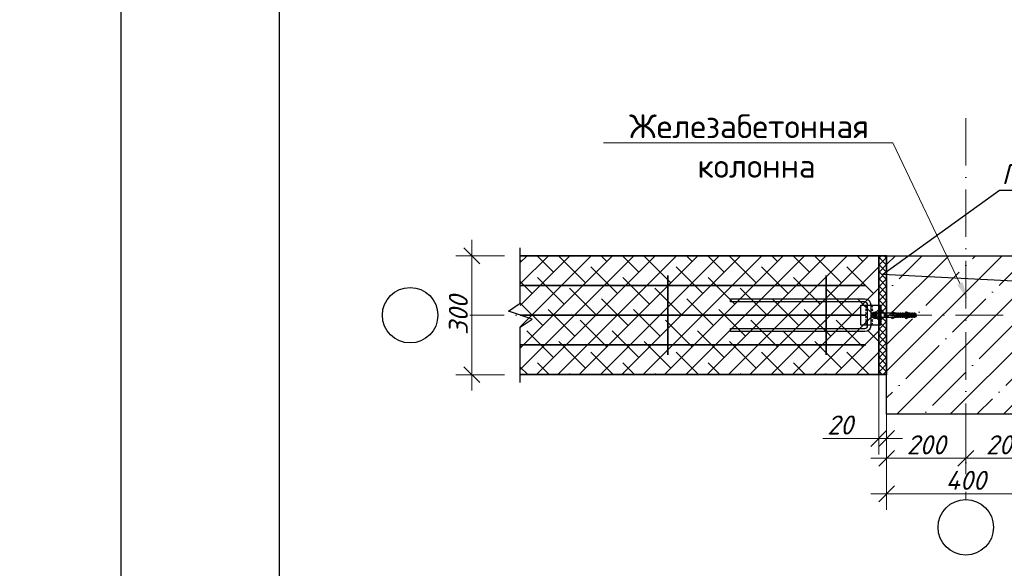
# Model space of a CAD drawing. Header units: millimetres. Extents: x 363306 to 7757304, y 1022887 to 1207196.
# Tile 282 of 656: x 1279425 to 1291858, y 1065840 to 1072760. Entities that reach past the tile are written whole.
import ezdxf
from ezdxf import colors
from ezdxf.entities.mleader import LeaderData, LeaderLine
from ezdxf.math import Vec2, Vec3

# ---------------------------------------------------------------- set-up
doc = ezdxf.new("R2010")
doc.units = ezdxf.units.MM
doc.linetypes.add('ACAD_ISO10W100', pattern=[18, 12, -3, 0, -3])
for name, color, linetype, lineweight in [('.', 7, 'Continuous', 15), ('gazabulok 300', 32, 'Continuous', 30), ('Линия ОС', 22, 'ACAD_ISO10W100', 9)]:
    doc.layers.add(name, color=color, linetype=linetype, lineweight=lineweight)
for name, color, linetype in [('0 @ 100', 7, 'Continuous'), ('kcd_tx', 7, 'Continuous'), ('O3SAD', 1, 'Continuous'), ('shtrixovka', 7, 'Continuous'), ('Штрих', 7, 'Continuous')]:
    doc.layers.add(name, color=color, linetype=linetype)
doc.styles.add('iso', font='isocpeur.TTF')
doc.styles.add('ISOCPEUR', font='isocpeur.TTF')
doc.styles.get("Standard").update_dxf_attribs({"font": 'isocpeui.ttf'})
doc.styles.add('ГОСТ 2.304', font='isocpeui.ttf')
doc.dimstyles.new('Санжар', dxfattribs={"dimtxt": 240, "dimasz": 200, "dimexe": 200, "dimexo": 200, "dimgap": 50, "dimtad": 1, "dimdec": 0, "dimtxsty": 'Standard', "dimblk": 'OBLIQUE', "dimcen": 2.5, "dimdle": 200, "dimclrd": 152, "dimclre": 152, "dimclrt": 152, "dimadec": 0, "dimazin": 0, "dimtfac": 1, "dimtdec": 0, "dimtmove": 0, "dimatfit": 3, "dimldrblk": 'OBLIQUE', "dimfxl": 0, "dimlwd": 0, "dimlwe": 0, "dimarcsym": 0})
pattern_1 = [(45, (247984.45, -764235.88), (-44.9012806, 44.9012806), []), (135, (247984.45, -764235.88), (-44.9012806, -44.9012806), [])]

# ---------------------------------------------------------------- blocks, each defined once
blk = doc.blocks.new('_Oblique')
at = {"color": 0, "linetype": 'ByBlock', "lineweight": -2}
blk.add_line((-0.5, -0.5), (0.5, 0.5), dxfattribs=at)
blk = doc.blocks.new('*D1070')
at = {"layer": 'Defpoints', "color": 0, "lineweight": 25, "transparency": 16777216}
for p in [(1290372, 1068032), (1292372, 1068032), (1292372, 1066779)]:
    blk.add_point(p, dxfattribs=at)
at = {"layer": 'kcd_tx', "lineweight": 0, "transparency": 16777216}
for p, q in [((1290372, 1067832), (1290372, 1066579)), ((1292372, 1067832), (1292372, 1066579)), ((1290172, 1066779), (1292572, 1066779))]:
    blk.add_line(p, q, dxfattribs=at)
at = {"layer": 'kcd_tx', "lineweight": 0, "transparency": 16777216, "xscale": 200, "yscale": 200, "zscale": 200, "rotation": 180}
blk.add_blockref('_Oblique', (1290372, 1066779), dxfattribs=at)
at = {"layer": 'kcd_tx', "lineweight": 0, "transparency": 16777216, "xscale": 200, "yscale": 200, "zscale": 200}
blk.add_blockref('_Oblique', (1292372, 1066779), dxfattribs=at)
at = {"layer": 'kcd_tx', "lineweight": 30, "transparency": 16777216, "insert": (1291372, 1066949), "char_height": 240, "attachment_point": 5, "bg_fill": 3, "box_fill_scale": 1.1, "bg_fill_color": 256, "bg_fill_true_color": 13158600, "bg_fill_transparency": 0}
blk.add_mtext('400', dxfattribs=at)
blk = doc.blocks.new('5454')
at = {"color": 1, "linetype": 'Continuous'}
for p, q in [((49287.1, 10306.1), (49294.3, 10306.1)), ((49287.1, 10305), (49287.1, 10306.1)), ((49287.1, 10305), (49295.4, 10305)), ((49287.6, 10309.1), (49291.6, 10310.6)), ((49287.6, 10306.1), (49287.6, 10309.1)), ((49287.6, 10305), (49287.6, 10302.1)), ((49291.6, 10300.6), (49287.6, 10302.1)), ((49291.6, 10306.1), (49291.6, 10310.6)), ((49291.6, 10310.6), (49294.2, 10310.6)), ((49291.6, 10305), (49291.6, 10300.6)), ((49294.2, 10300.6), (49291.6, 10300.6)), ((49294.2, 10310.6), (49294.2, 10306.1)), ((49294.2, 10310.6), (49294.3, 10310)), ((49294.2, 10300.6), (49294.2, 10305)), ((49294.3, 10301.2), (49294.2, 10300.6)), ((49296.3, 10310), (49294.3, 10310)), ((49294.3, 10306.1), (49294.3, 10309.2)), ((49294.3, 10307.2), (49301.2, 10307.2)), ((49294.3, 10302), (49294.3, 10305)), ((49294.3, 10302), (49294.3, 10301.2)), ((49296.3, 10301.2), (49294.3, 10301.2)), ((49295.4, 10306.1), (49300.1, 10306.1)), ((49295.4, 10305), (49295.4, 10306.1)), ((49295.9, 10310), (49297.4, 10310.6)), ((49297.4, 10300.6), (49295.9, 10301.2)), ((49297.4, 10310.6), (49297.4, 10307.2)), ((49297.4, 10310.6), (49300, 10310.6)), ((49297.4, 10300.6), (49297.4, 10306.1)), ((49300, 10300.6), (49297.4, 10300.6)), ((49300, 10307.2), (49300, 10310.6)), ((49300, 10310.6), (49300.1, 10310)), ((49300, 10306.1), (49300, 10300.6)), ((49300.1, 10301.2), (49300, 10300.6)), ((49302.1, 10310), (49300.1, 10310)), ((49300.1, 10307.2), (49300.1, 10309.2)), ((49300.1, 10302), (49300.1, 10306.1)), ((49300.1, 10303.9), (49307, 10303.9)), ((49300.1, 10302), (49300.1, 10301.2)), ((49302.1, 10301.2), (49300.1, 10301.2)), ((49301.2, 10305), (49301.2, 10307.2)), ((49301.2, 10305), (49305.9, 10305)), ((49301.7, 10310), (49303.2, 10310.6)), ((49303.2, 10300.6), (49301.7, 10301.2)), ((49303.2, 10305), (49303.2, 10310.6)), ((49303.2, 10310.6), (49305.8, 10310.6)), ((49303.2, 10303.9), (49303.2, 10300.6)), ((49305.8, 10300.6), (49303.2, 10300.6)), ((49304.4, 10309.9), (49314, 10314.4)), ((49304.4, 10309.9), (49305.8, 10309.9)), ((49314.5, 10313.2), (49305.8, 10309.2)), ((49305.8, 10308.8), (49305.8, 10309.9)), ((49305.8, 10305), (49305.8, 10308.8)), ((49305.8, 10308.8), (49305.9, 10308.8)), ((49305.8, 10302.4), (49305.8, 10303.9)), ((49305.9, 10302.4), (49305.8, 10302.4)), ((49305.8, 10300.6), (49305.8, 10302.4)), ((49314.5, 10298), (49305.8, 10302)), ((49305.8, 10300.6), (49314, 10296.8)), ((49305.9, 10308.8), (49308.4, 10308.8)), ((49305.9, 10305), (49305.9, 10308.8)), ((49305.9, 10307.2), (49312.8, 10307.2)), ((49305.9, 10302.4), (49305.9, 10303.9)), ((49308.4, 10302.4), (49305.9, 10302.4)), ((49307, 10306.1), (49311.7, 10306.1)), ((49307, 10303.9), (49307, 10306.1)), ((49308.4, 10308.8), (49308.7, 10309.2)), ((49309, 10301.4), (49308.4, 10302.4)), ((49308.7, 10309.2), (49309.5, 10310.6)), ((49309, 10309.2), (49308.7, 10309.2)), ((49309, 10307.2), (49309, 10309.2)), ((49311.6, 10309.2), (49309, 10309.2)), ((49309, 10301.4), (49309, 10306.1)), ((49309.5, 10300.6), (49309, 10301.4)), ((49309.5, 10310.6), (49311.6, 10310.6)), ((49309.5, 10300.6), (49311.6, 10300.6)), ((49311.6, 10310.6), (49311.7, 10309.4)), ((49311.7, 10309.2), (49311.6, 10309.2)), ((49311.6, 10307.2), (49311.6, 10309.2)), ((49311.6, 10300.6), (49311.6, 10306.1)), ((49311.6, 10300.6), (49311.7, 10301.8)), ((49311.7, 10309.4), (49314.8, 10310.6)), ((49311.7, 10307.2), (49311.7, 10309.2)), ((49314.8, 10309.2), (49311.7, 10309.2)), ((49311.7, 10301.8), (49311.7, 10306.1)), ((49311.7, 10303.9), (49318.6, 10303.9)), ((49311.7, 10301.8), (49314.8, 10300.6)), ((49312.8, 10305), (49312.8, 10307.2)), ((49312.8, 10305), (49317.5, 10305)), ((49314, 10314.4), (49314.5, 10313.2)), ((49314, 10296.8), (49314.5, 10298)), ((49314.8, 10310.6), (49315.3, 10310.6)), ((49314.8, 10305), (49314.8, 10309.2)), ((49315.3, 10309.2), (49314.8, 10309.2)), ((49314.8, 10300.6), (49314.8, 10303.9)), ((49314.8, 10300.6), (49315.3, 10300.6)), ((49315.3, 10310.6), (49315.3, 10309.2)), ((49315.3, 10310.6), (49317.4, 10310.6)), ((49317.4, 10300.6), (49315.3, 10300.6)), ((49317.4, 10305), (49317.4, 10310.6)), ((49317.4, 10310.6), (49317.5, 10310)), ((49317.4, 10303.9), (49317.4, 10300.6)), ((49317.5, 10301.2), (49317.4, 10300.6)), ((49319.5, 10310), (49317.5, 10310)), ((49317.5, 10305), (49317.5, 10309.2)), ((49317.5, 10307.2), (49324.4, 10307.2)), ((49317.5, 10302), (49317.5, 10303.9)), ((49317.5, 10301.2), (49317.5, 10302)), ((49319.5, 10301.2), (49317.5, 10301.2)), ((49318.6, 10306.1), (49323.3, 10306.1)), ((49318.6, 10303.9), (49318.6, 10306.1)), ((49319.1, 10310), (49320.6, 10310.6)), ((49320.6, 10300.6), (49319.1, 10301.2)), ((49320.6, 10310.6), (49320.6, 10307.2)), ((49320.6, 10310.6), (49323.2, 10310.6)), ((49320.6, 10300.6), (49320.6, 10306.1)), ((49323.2, 10300.6), (49320.6, 10300.6)), ((49323.2, 10307.2), (49323.2, 10310.6)), ((49323.2, 10310.6), (49323.3, 10310)), ((49323.2, 10306.1), (49323.2, 10300.6)), ((49323.3, 10301.2), (49323.2, 10300.6)), ((49325.3, 10310), (49323.3, 10310)), ((49323.3, 10307.2), (49323.3, 10309.2)), ((49323.3, 10302), (49323.3, 10306.1)), ((49323.3, 10303.9), (49330.2, 10303.9)), ((49323.3, 10303.9), (49330.2, 10303.9)), ((49323.3, 10301.2), (49323.3, 10302)), ((49325.3, 10301.2), (49323.3, 10301.2)), ((49324.4, 10305), (49324.4, 10307.2)), ((49324.4, 10305), (49329.1, 10305)), ((49324.9, 10310), (49326.4, 10310.6)), ((49326.4, 10300.6), (49324.9, 10301.2)), ((49326.4, 10305), (49326.4, 10310.6)), ((49326.4, 10310.6), (49329, 10310.6)), ((49326.4, 10303.9), (49326.4, 10300.6)), ((49329, 10300.6), (49326.4, 10300.6)), ((49329, 10307.6), (49329, 10310.6)), ((49329, 10310.6), (49329.1, 10310)), ((49329, 10307.6), (49329, 10305)), ((49329, 10303.9), (49329, 10300.6)), ((49329.1, 10301.2), (49329, 10300.6)), ((49331.1, 10310), (49329.1, 10310)), ((49329.1, 10305), (49329.1, 10309.2)), ((49336, 10307.2), (49329.1, 10307.2)), ((49329.1, 10302), (49329.1, 10303.9)), ((49329.1, 10301.2), (49329.1, 10302)), ((49331.1, 10301.2), (49329.1, 10301.2)), ((49334.9, 10306.1), (49330.2, 10306.1)), ((49330.2, 10303.9), (49330.2, 10306.1)), ((49330.7, 10310), (49332.2, 10310.6)), ((49332.2, 10300.6), (49330.7, 10301.2)), ((49332.2, 10310.6), (49332.2, 10307.2)), ((49332.2, 10310.6), (49334.8, 10310.6)), ((49332.2, 10300.6), (49332.2, 10306.1)), ((49334.8, 10300.6), (49332.2, 10300.6)), ((49334.8, 10310.6), (49334.8, 10307.6)), ((49334.8, 10310.6), (49334.9, 10310)), ((49334.9, 10307.6), (49334.8, 10307.6)), ((49334.8, 10306.1), (49334.8, 10305)), ((49334.8, 10300.6), (49334.8, 10305)), ((49334.9, 10301.2), (49334.8, 10300.6)), ((49336.9, 10310), (49334.9, 10310)), ((49334.9, 10307.6), (49334.9, 10309.2)), ((49334.9, 10302), (49334.9, 10306.1)), ((49334.9, 10305), (49352.6, 10305)), ((49334.9, 10301.2), (49334.9, 10302)), ((49336.9, 10301.2), (49334.9, 10301.2)), ((49336, 10306.1), (49336, 10307.2)), ((49352.6, 10306.1), (49336, 10306.1)), ((49336.5, 10310), (49338, 10310.6)), ((49338, 10300.6), (49336.5, 10301.2)), ((49338, 10306.2), (49338, 10310.6)), ((49338, 10310.6), (49340.6, 10310.6)), ((49338, 10305), (49338, 10300.6)), ((49340.6, 10300.6), (49338, 10300.6)), ((49339.2, 10309.9), (49348.8, 10314.4)), ((49339.2, 10309.9), (49340.6, 10309.9)), ((49349.3, 10313.2), (49340.6, 10309.2)), ((49340.6, 10309.9), (49340.6, 10308.8)), ((49340.6, 10308.8), (49343.2, 10308.8)), ((49343.2, 10302.4), (49340.6, 10302.4)), ((49340.6, 10302.4), (49340.6, 10300.6)), ((49349.3, 10298), (49340.6, 10302)), ((49340.6, 10300.6), (49348.8, 10296.8)), ((49343.2, 10308.8), (49343.5, 10309.2)), ((49344.3, 10300.6), (49343.2, 10302.4)), ((49343.5, 10309.2), (49344.3, 10310.6)), ((49350.1, 10309.2), (49343.5, 10309.2)), ((49344.3, 10310.6), (49350.1, 10310.6)), ((49344.3, 10300.6), (49350.1, 10300.6)), ((49348.8, 10314.4), (49349.3, 10313.2)), ((49348.8, 10296.8), (49349.3, 10298)), ((49350.1, 10310.6), (49386.9, 10310.6)), ((49350.1, 10310.6), (49350.1, 10309.2)), ((49386.9, 10300.6), (49350.1, 10300.6)), ((49352.6, 10305), (49352.6, 10306.1)), ((49367.6, 10300.6), (49367.6, 10310.6)), ((49387.8, 10313.4), (49387.6, 10311.5)), ((49387.6, 10311.5), (49387.6, 10299.7)), ((49387.8, 10297.8), (49387.6, 10299.7)), ((49388, 10313.6), (49389.8, 10313.6)), ((49388, 10297.6), (49389.8, 10297.6)), ((49389.8, 10310.6), (49389.8, 10313.9)), ((49389.8, 10297.6), (49389.8, 10313.6)), ((49389.8, 10310.6), (49389.8, 10300.6)), ((49389.8, 10300.6), (49389.8, 10297.3)), ((49390.3, 10314.4), (49390.7, 10314.4)), ((49390.7, 10314.4), (49390.3, 10314.4)), ((49390.7, 10296.8), (49390.3, 10296.8)), ((49391.2, 10309.1), (49391.2, 10313.9)), ((49391.2, 10313.6), (49391.2, 10313.9)), ((49391.2, 10313.1), (49391.2, 10310.6)), ((49391.2, 10309.4), (49395.2, 10309.4)), ((49391.2, 10305.6), (49391.2, 10309.1)), ((49391.2, 10305.6), (49391.2, 10297.6)), ((49391.2, 10301.8), (49395.1, 10301.8)), ((49391.2, 10297.3), (49391.2, 10297.6)), ((49395.2, 10313.1), (49391.7, 10313.1)), ((49395.2, 10298.1), (49391.7, 10298.1)), ((49395.2, 10309.5), (49395.2, 10309.3)), ((49395.7, 10311.5), (49395.7, 10299.7)), ((49395.7, 10309.4), (49395.7, 10309.4))]:
    blk.add_line(p, q, dxfattribs=at)
at = {"color": 1}
blk.add_line((49287.1, 10305.6), (49287.2, 10305.6), dxfattribs=at)
at = {"color": 1, "linetype": 'Continuous'}
for centre, radius, start, end in [((48705.9, 10260.3), 590.5, 4.7499, 4.8273), ((49445.4, 9939), 399.8, 111.8924, 112.1957), ((49444.3, 10669.6), 397, 247.8032, 248.1087), ((48711.7, 10260.3), 590.5, 4.7499, 4.8273), ((49451.2, 9939), 399.8, 111.8924, 112.1957), ((49450.1, 10669.6), 397, 247.8032, 248.1087), ((48718, 10259.4), 601.6, 4.7507, 4.8262), ((49467.8, 9941.1), 397.6, 111.8931, 112.1965), ((49467.5, 10669.5), 396.9, 247.8032, 248.1087), ((48723.8, 10259.4), 601.6, 4.7507, 4.8262), ((49473.6, 9941.1), 397.6, 111.8931, 112.1965), ((49473.3, 10669.5), 396.9, 247.8032, 248.1087), ((48729.6, 10259.4), 601.6, 4.7507, 4.8262), ((49479.4, 9941.1), 397.6, 111.8931, 112.1965), ((49479.1, 10669.5), 396.9, 247.8032, 248.1087), ((48735.4, 10259.4), 601.6, 4.7507, 4.8262), ((49485.2, 9941.1), 397.6, 111.8931, 112.1965), ((49484.9, 10669.5), 396.9, 247.8032, 248.1087), ((49386.7, 10311.5), 0.932, 280.1141, 356.6332), ((49386.7, 10299.6), 0.98, 5.2324, 76.3625), ((49388, 10313.4), 0.2, 90, 175), ((49388, 10297.8), 0.2, 185, 270), ((49390.3, 10313.9), 0.5, 90, 180), ((49390.3, 10297.3), 0.5, 180, 270), ((49390.7, 10313.9), 0.5, 0, 90), ((49390.7, 10297.3), 0.5, 270, 0), ((49391.7, 10313.6), 0.5, 180, 270), ((49391.7, 10297.6), 0.5, 90, 180), ((49389, 10312.1), 6.74, 335.8555, 354.3516), ((49389, 10306.6), 6.74, 5.6484, 24.1445), ((49389, 10304.6), 6.74, 335.8555, 354.3516), ((49389, 10299.1), 6.74, 5.6484, 24.1445), ((49388.9, 10310.4), 6.83, 8.923, 22.9185), ((49388.9, 10300.8), 6.83, 337.0815, 351.077), ((49388.9, 10310.4), 6.83, 350.8089, 351.077)]:
    blk.add_arc(centre, radius, start, end, dxfattribs=at)
blk = doc.blocks.new('*D1232')
at = {"layer": 'Defpoints', "color": 0, "lineweight": 25, "transparency": 16777216}
for p in [(1290372, 1067782), (1291372, 1067782), (1291372, 1067227)]:
    blk.add_point(p, dxfattribs=at)
at = {"layer": 'kcd_tx', "lineweight": 0, "transparency": 16777216}
for p, q in [((1290372, 1067582), (1290372, 1067027)), ((1291372, 1067582), (1291372, 1067027)), ((1290172, 1067227), (1291572, 1067227))]:
    blk.add_line(p, q, dxfattribs=at)
at = {"layer": 'kcd_tx', "lineweight": 0, "transparency": 16777216, "xscale": 200, "yscale": 200, "zscale": 200, "rotation": 180}
blk.add_blockref('_Oblique', (1290372, 1067227), dxfattribs=at)
at = {"layer": 'kcd_tx', "lineweight": 0, "transparency": 16777216, "xscale": 200, "yscale": 200, "zscale": 200}
blk.add_blockref('_Oblique', (1291372, 1067227), dxfattribs=at)
at = {"layer": 'kcd_tx', "lineweight": 30, "transparency": 16777216, "insert": (1290872, 1067397), "char_height": 240, "attachment_point": 5, "bg_fill": 3, "box_fill_scale": 1.1, "bg_fill_color": 256, "bg_fill_true_color": 13158600, "bg_fill_transparency": 0}
blk.add_mtext('200', dxfattribs=at)
blk = doc.blocks.new('*D1233')
at = {"layer": 'Defpoints', "color": 0, "lineweight": 25, "transparency": 16777216}
for p in [(1291372, 1067782), (1292372, 1067782), (1292372, 1067227)]:
    blk.add_point(p, dxfattribs=at)
at = {"layer": 'kcd_tx', "lineweight": 0, "transparency": 16777216}
for p, q in [((1291372, 1067582), (1291372, 1067027)), ((1292372, 1067582), (1292372, 1067027)), ((1291172, 1067227), (1292572, 1067227))]:
    blk.add_line(p, q, dxfattribs=at)
at = {"layer": 'kcd_tx', "lineweight": 0, "transparency": 16777216, "xscale": 200, "yscale": 200, "zscale": 200, "rotation": 180}
blk.add_blockref('_Oblique', (1291372, 1067227), dxfattribs=at)
at = {"layer": 'kcd_tx', "lineweight": 0, "transparency": 16777216, "xscale": 200, "yscale": 200, "zscale": 200}
blk.add_blockref('_Oblique', (1292372, 1067227), dxfattribs=at)
at = {"layer": 'kcd_tx', "lineweight": 30, "transparency": 16777216, "insert": (1291872, 1067397), "char_height": 240, "attachment_point": 5, "bg_fill": 3, "box_fill_scale": 1.1, "bg_fill_color": 256, "bg_fill_true_color": 13158600, "bg_fill_transparency": 0}
blk.add_mtext('200', dxfattribs=at)
blk = doc.blocks.new('*D1234')
at = {"layer": 'Defpoints', "color": 0, "lineweight": 25, "transparency": 16777216}
for p in [(1285134, 1069782), (1285746, 1069782), (1285746, 1068282)]:
    blk.add_point(p, dxfattribs=at)
at = {"layer": 'kcd_tx', "lineweight": 0, "transparency": 16777216}
for p, q in [((1285134, 1068082), (1285134, 1069982)), ((1285546, 1069782), (1284934, 1069782)), ((1285546, 1068282), (1284934, 1068282))]:
    blk.add_line(p, q, dxfattribs=at)
at = {"layer": 'kcd_tx', "lineweight": 0, "transparency": 16777216, "xscale": 200, "yscale": 200, "zscale": 200}
for p, rotation in [((1285134, 1069782), 90), ((1285134, 1068282), 270)]:
    blk.add_blockref('_Oblique', p, dxfattribs=dict(at, rotation=rotation))
at = {"layer": 'kcd_tx', "lineweight": 30, "transparency": 16777216, "insert": (1284964, 1069032), "char_height": 240, "attachment_point": 5, "rotation": 90, "bg_fill": 3, "box_fill_scale": 1.1, "bg_fill_color": 256, "bg_fill_true_color": 13158600, "bg_fill_transparency": 0}
blk.add_mtext('300', dxfattribs=at)
blk = doc.blocks.new('*D1083')
at = {"layer": 'Defpoints', "color": 0, "lineweight": 25, "transparency": 16777216}
for p in [(1290272, 1068532), (1290372, 1068032), (1290272, 1067477)]:
    blk.add_point(p, dxfattribs=at)
at = {"layer": 'kcd_tx', "lineweight": 0, "transparency": 16777216}
for p, q in [((1290272, 1068332), (1290272, 1067277)), ((1290372, 1067832), (1290372, 1067277)), ((1289567, 1067477), (1290272, 1067477)), ((1290572, 1067477), (1290072, 1067477))]:
    blk.add_line(p, q, dxfattribs=at)
at = {"layer": 'kcd_tx', "lineweight": 0, "transparency": 16777216, "xscale": 200, "yscale": 200, "zscale": 200, "rotation": 180}
blk.add_blockref('_Oblique', (1290272, 1067477), dxfattribs=at)
at = {"layer": 'kcd_tx', "lineweight": 0, "transparency": 16777216, "xscale": 200, "yscale": 200, "zscale": 200}
blk.add_blockref('_Oblique', (1290372, 1067477), dxfattribs=at)
at = {"layer": 'kcd_tx', "lineweight": 30, "transparency": 16777216, "insert": (1289785, 1067647), "char_height": 240, "attachment_point": 5, "bg_fill": 3, "box_fill_scale": 1.1, "bg_fill_color": 256, "bg_fill_true_color": 13158600, "bg_fill_transparency": 0}
blk.add_mtext('20', dxfattribs=at)

msp = doc.modelspace()

# ---------------------------------------------------------------- hatches: boundary and pattern name
at = {"layer": '.', "lineweight": 0}
h = msp.add_hatch(dxfattribs=at)
h.set_pattern_fill('ANSI37', color=256, scale=20)
h.set_pattern_definition(pattern_1)
h.paths.add_polyline_path([(1290271.986, 1068282.133), (1290371.986, 1068282.133), (1290371.986, 1069782.133), (1290271.986, 1069782.133)])
h = msp.add_hatch(dxfattribs=at)
h.set_pattern_fill('ANSI37', color=256, scale=20)
h.set_pattern_definition(pattern_1)
h.paths.add_polyline_path([(1290271.986, 1068282.133), (1290371.986, 1068282.133), (1290371.986, 1069782.133), (1290271.986, 1069782.133)])
at = {"layer": 'shtrixovka', "lineweight": 9, "ltscale": 1.5, "true_color": 0xae4f24}
h = msp.add_hatch(dxfattribs=at)
h.set_pattern_fill('ANSI38', color=34, scale=60)
h.set_pattern_definition([(45, (102387.05, -127133.8), (-134.703842, 134.703842), []), (135, (102387.05, -127133.8), (-404.111525, 134.703842), [476.25, -285.75])])
edge = h.paths.add_edge_path()
edge.add_line((1290271.986, 1068282.133), (1285745.731, 1068282.133))
edge.add_line((1285745.731, 1068282.133), (1285745.731, 1069782.133))
edge.add_line((1285745.731, 1069782.133), (1290271.986, 1069782.133))
edge.add_line((1290271.986, 1069782.133), (1290271.986, 1068407.133))

# ---------------------------------------------------------------- linework, layer by layer
at = {"color": 146, "lineweight": 30}
for p, q in [((1290046.986, 1068907.133), (1290046.986, 1069157.133)), ((1290046.986, 1069157.133), (1290296.986, 1069157.133)), ((1290281.986, 1069157.133), (1290281.986, 1068907.133)), ((1290296.986, 1069157.133), (1290296.986, 1068907.133)), ((1290296.986, 1068907.133), (1290046.986, 1068907.133))]:
    msp.add_line(p, q, dxfattribs=at)
at = {"lineweight": 9}
for p, q in [((1290131.986, 1069157.133), (1290106.986, 1069132.133)), ((1290131.986, 1069132.133), (1290106.986, 1069157.133)), ((1290171.986, 1069157.133), (1290196.986, 1069132.133)), ((1290171.986, 1069132.133), (1290196.986, 1069157.133)), ((1290131.986, 1069112.133), (1290106.986, 1069087.133)), ((1290131.986, 1069087.133), (1290106.986, 1069112.133)), ((1290131.986, 1069067.133), (1290106.986, 1069042.133)), ((1290131.986, 1069042.133), (1290106.986, 1069067.133)), ((1290131.986, 1069022.133), (1290106.986, 1068997.133)), ((1290131.986, 1068997.133), (1290106.986, 1069022.133)), ((1290171.986, 1069112.133), (1290196.986, 1069087.133)), ((1290171.986, 1069087.133), (1290196.986, 1069112.133)), ((1290171.986, 1069067.133), (1290196.986, 1069042.133)), ((1290171.986, 1069042.133), (1290196.986, 1069067.133)), ((1290171.986, 1069022.133), (1290196.986, 1068997.133)), ((1290171.986, 1068997.133), (1290196.986, 1069022.133)), ((1290131.986, 1068977.133), (1290106.986, 1068952.133)), ((1290131.986, 1068952.133), (1290106.986, 1068977.133)), ((1290131.986, 1068932.133), (1290106.986, 1068907.133)), ((1290131.986, 1068907.133), (1290106.986, 1068932.133)), ((1290171.986, 1068977.133), (1290196.986, 1068952.133)), ((1290171.986, 1068952.133), (1290196.986, 1068977.133)), ((1290171.986, 1068932.133), (1290196.986, 1068907.133)), ((1290171.986, 1068907.133), (1290196.986, 1068932.133))]:
    msp.add_line(p, q, dxfattribs=at)
at = {"lineweight": 30}
msp.add_lwpolyline([(1282706.348, 1088178.072), (1322206.348, 1088178.072), (1322206.348, 1059478.072), (1282706.348, 1059478.072)], close=True, dxfattribs=at)
msp.add_lwpolyline([(1285745.731, 1068182.133), (1285745.731, 1068882.133), (1285895.731, 1068982.133), (1285595.731, 1069082.133), (1285745.731, 1069182.133), (1285745.731, 1069882.133)])
at = {"color": 219, "lineweight": 35, "true_color": 0x642165}
msp.add_lwpolyline([(1290271.986, 1069782.133), (1290371.986, 1069782.133), (1290371.986, 1068282.133), (1290271.986, 1068282.133)], close=True, dxfattribs=at)
msp.add_lwpolyline([(1290271.986, 1069782.133), (1290371.986, 1069782.133), (1290371.986, 1068282.133), (1290271.986, 1068282.133)], close=True, dxfattribs=at)
at = {"color": 96, "lineweight": 35, "ltscale": 10}
for points in [[(1287609.994, 1069532.133), (1287609.994, 1068532.133)], [(1289609.994, 1069532.133), (1289609.994, 1068532.133)], [(1290109.994, 1069407.133), (1285745.731, 1069407.133)], [(1290109.994, 1069032.133), (1285745.731, 1069032.133)], [(1290109.994, 1068657.133), (1285745.731, 1068657.133)]]:
    msp.add_lwpolyline(points, dxfattribs=at)
at = {"color": 5}
msp.add_lwpolyline([(1288401.986, 1068864.633), (1290096.986, 1068864.633, 0.414213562), (1290131.986, 1068899.633), (1290131.986, 1069159.633, 0.414213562), (1290091.986, 1069199.633), (1288401.986, 1069199.633), (1288401.986, 1069239.633), (1290096.986, 1069239.633, -0.414213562), (1290171.986, 1069164.633), (1290171.986, 1068899.633, -0.414213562), (1290096.986, 1068824.633), (1288401.986, 1068824.633), (1288401.986, 1068864.633)], format="xyb", dxfattribs=at)
msp.add_circle((1284355.33, 1069032.133), 350)
at = {"layer": 'gazabulok 300', "color": 22, "lineweight": 35, "ltscale": 12}
for points in [[(1290271.986, 1068282.133), (1290271.986, 1069782.133), (1285745.731, 1069782.133)], [(1290271.986, 1068282.133), (1285745.731, 1068282.133)]]:
    msp.add_lwpolyline(points, dxfattribs=at)
at = {"layer": 'O3SAD', "color": 1}
msp.add_lwpolyline([(1280706.348, 1088678.072), (1322706.348, 1088678.072), (1322706.348, 1058978.072), (1280706.348, 1058978.072)], close=True, dxfattribs=at)
at = {"layer": 'Линия ОС', "color": 244, "linetype": 'ACAD_ISO10W100', "lineweight": 9, "ltscale": 50, "true_color": 0x991b1e}
for p, q in [((1291371.986, 1071518.85), (1291371.986, 1066706.504)), ((1297243.633, 1069032.133), (1284705.33, 1069032.133))]:
    msp.add_line(p, q, dxfattribs=at)

# ---------------------------------------------------------------- block references
at = {"xscale": -5, "yscale": 5, "zscale": 5}
msp.add_blockref('5454', (1537185.18, 1017504.144), dxfattribs=at)

# ---------------------------------------------------------------- texts
at = {"lineweight": 9, "char_height": 300, "width": 5098.88054, "attachment_point": 1, "style": 'iso'}
for insert in [(1225906.271, 1069347.902), (1135366.415, 1069084.434), (1270366.415, 1069084.434)]:
    msp.add_mtext('\\pi342.876;{\\LГоризонтальная} \\P\\pi840.831;сетка ГС-2', dxfattribs=dict(at, insert=insert))
at = {"layer": '0 @ 100', "color": 7, "insert": (761996.908, 1075986.433), "char_height": 318.940213, "width": 19697.5359, "attachment_point": 4, "style": 'ГОСТ 2.304'}
msp.add_mtext('\\pi5457.36288;{\\fISOCPEUR|b1|i1|c204|p34;Характеристика участка строительства:\\P\\pi0;\\P}Расчетная зимняя температура воздух 15 °С.\\PСкоростной напор ветра   - 38кг/м2.\\PВес снегового покрова    - 50кг/м2.\\PКлассификация зданий по функциональной пожарной опасности - Ф 4.1 \\PКоэффициент надежности по назначению - 0.95\\P\\P^IПроектом разработано подъёмник для мало мобильных граждан населения грузоподъемностью 250 кг. скоростью 0,25 см/с. Двери шахт подъёмника противопожарные с пределом огнестойкости El 30. Подъёмники оборудованы кабинами габаритами 1500х1500 мм, ширина дверей кабины обеспечивает проезд инвалидной коляски. Для экстренных случаев подъёмник оснащен дополнительным аккумулятором и механическим спуском для безопасного спуска пассажира в нулевую отметку. Так же в дверях подъёмника установлены замки датчики которые открываются с ключевыми картами, чтобы открыть двери подъёмника.\\P^IС внешней и внутренней стороны наружных стен предусмотрено обшивка из аквапанелей толщиной 12,5мм с утеплением из минераловатной ваты на кварцевой основе, А =0,040 Вт/мС, толщиной 100мм. (по теплотехническому расчету). Наружная отделка из органическое стекло.\\P^IПодрядчик обязан предоставить заказчику сертификаты соответствия и пожарной безопасности на фасадную систему и все применяемые в данной системе материалы и изделия.\\PКонструкции, изделия и материалы применены по действующим стандартам, ТУ, сертификатам. На путях эвакуации используются отделочные материалы, соответствующие требованиям п. 5.25 ШНК 2.01.02-04.\\PОтделка стен с внутренней стороны окраска водоэмульсионными красками светлых тонов. Во внутренней и наружной отделке использованы современные отделочные материалы используемые на территории Республики Узбекистан.\\P^IКрыша - скатная из металлических профилированных листов с полимерными покрытиями с обеих сторон толщ.0,55мм по металлическим конструкциям.\\P^IПо периметру наружных стен устраивается бетонная отмостка. Бетон кл.В 7,5 шириной 1000 мм, толщиной 50 мм по гравийному основанию толщиной 100 мм -150 мм.\\P^IВсе строительно-монтажные работы вести согласно указаний соответствующих строительных норм и проекта производства работ (П.П.Р.) на основании ШНК 3.01.01 - 03 и КМК 3.01.02 - 00.', dxfattribs=at)

# ---------------------------------------------------------------- leaders
at = {"color": 251, "lineweight": 9}
ml = msp.add_multileader_mtext('Standard', dxfattribs=at)
ml.set_content('Железабетонная\\P колонна', color=251, style='iso')
ml.set_leader_properties(color=256, lineweight=0)
ml.build(insert=Vec2(0, 0))
ml.multileader.update_dxf_attribs({"text_left_attachment_type": 6, "text_right_attachment_type": 6, "dogleg_length": 200, "arrow_head_size": 220})
ctx = ml.context
ctx.base_point, ctx.char_height, ctx.arrow_head_size, ctx.plane_origin = Vec3(1287172.845, 1071205.454), 300, 220, Vec3(1291322.31, 1069482.893)
ctx.left_attachment, ctx.right_attachment, ctx.text_align_type = 6, 6, 1
notes = []
notes.append((ctx, [(0, (1, 1, 0), (1290451.845, 1071205.454), (-1, 0), 200, [(0, [(1291392.883, 1069232.893)], 0, [])])]))
ctx.mtext.insert, ctx.mtext.alignment, ctx.mtext.flow_direction = Vec3(1288634.276, 1071565.454), 2, 5
ml = msp.add_multileader_mtext('Standard')
ml.set_content('{\\fISOCPEUR|b0|i1|c204|p34;Пороизол}', color=256, style='ISOCPEUR')
ml.set_leader_properties()
ml.build(insert=Vec2(0, 0))
ml.multileader.update_dxf_attribs({"text_left_attachment_type": 6, "text_right_attachment_type": 6, "dogleg_length": 0.208, "arrow_head_size": 188.682, "scale": 100})
ctx = ml.context
ctx.base_point, ctx.scale, ctx.char_height, ctx.arrow_head_size, ctx.landing_gap_size, ctx.plane_origin = Vec3(1291818.877, 1070609.872), 100, 251.57628, 188.682, 0, Vec3(1296081.301, 1067559.92)
ctx.left_attachment, ctx.right_attachment, ctx.text_align_type = 6, 6, 1
notes.append((ctx, [(1, (1, 1, 0), (1291797.927, 1070609.872), (1, 0), 20.95, [(1, [(1292426.366, 1069439.127), (1290318.501, 1069544.108)], 0, [])])]))
ctx.mtext.insert, ctx.mtext.alignment, ctx.mtext.flow_direction = Vec3(1292548.734, 1070936.921), 2, 5
for ctx, leaders in notes:
    for number, flags, end, landing, length, lines in leaders:
        leader = LeaderData()
        leader.index, (leader.has_last_leader_line, leader.has_dogleg_vector, leader.attachment_direction) = number, flags
        leader.last_leader_point, leader.dogleg_vector, leader.dogleg_length = Vec3(end), Vec3(landing), length
        for number, points, colour, breaks in lines:
            line = LeaderLine()
            line.index, line.vertices, line.color, line.breaks = number, Vec3.list(points), colors.encode_raw_color(colour), breaks
            leader.lines.append(line)
        ctx.leaders.append(leader)

# ---------------------------------------------------------------- next in the draw order: dimensions: what is measured, and where the dimension line sits
at = {"layer": 'kcd_tx', "color": 18, "lineweight": 30, "true_color": 0x000000}
dim = msp.add_linear_dim(base=(1285134.408, 1069782.133), p1=(1285745.731, 1068282.133), p2=(1285745.731, 1069782.133), angle=90, dimstyle='Санжар', override={"dimlfac": 0.2, "dimclrd": 256, "dimclre": 256, "dimclrt": 256, "dimtmove": 1, "dimfxl": 0.18, "dimtfill": 1, "dimarcsym": 2}, dxfattribs=at)
dim.commit()
dim.dimension.update_dxf_attribs({"geometry": '*D1234', "text_midpoint": (1284964.408, 1069032.133)})
dim = msp.add_linear_dim(base=(1292371.986, 1066778.512), p1=(1290371.986, 1068032.133), p2=(1292371.986, 1068032.133), dimstyle='Санжар', override={"dimlfac": 0.2, "dimclrd": 256, "dimclre": 256, "dimclrt": 256, "dimtmove": 1, "dimfxl": 0.18, "dimtfill": 1, "dimarcsym": 2}, dxfattribs=at)
dim.commit()
dim.dimension.update_dxf_attribs({"geometry": '*D1070', "text_midpoint": (1291371.986, 1066948.512)})

# ---------------------------------------------------------------- next in the draw order: hatches: boundary and pattern name
at = {"layer": 'Штрих', "lineweight": 9, "ltscale": 100}
h = msp.add_hatch(dxfattribs=at)
h.set_pattern_fill('ANSI35', color=252, scale=75, style=0)
h.set_pattern_definition([(45, (244048.04, -724932.1), (-336.7596, 336.7596), []), (45, (244384.8, -724932.1), (-336.7596, 336.7596), [595.3125, -119.0625, 0, -119.0625])])
h.paths.add_polyline_path([(1292371.986, 1067782.133), (1292371.986, 1069782.133), (1290371.986, 1069782.133), (1290371.986, 1067782.133)])

# ---------------------------------------------------------------- next in the draw order: linework, layer by layer
at = {"color": 18, "lineweight": 30, "true_color": 0x000000}
msp.add_lwpolyline([(1290371.986, 1069782.133), (1292371.986, 1069782.133), (1292371.986, 1067782.133), (1290371.986, 1067782.133)], close=True, dxfattribs=at)
msp.add_circle((1291371.986, 1066356.504), 350)

# ---------------------------------------------------------------- next in the draw order: dimensions: what is measured, and where the dimension line sits
at = {"layer": 'kcd_tx', "color": 18, "lineweight": 30, "true_color": 0x000000}
dim = msp.add_linear_dim(base=(1291371.986, 1067226.606), p1=(1290371.986, 1067782.133), p2=(1291371.986, 1067782.133), dimstyle='Санжар', override={"dimlfac": 0.2, "dimclrd": 256, "dimclre": 256, "dimclrt": 256, "dimtmove": 1, "dimfxl": 0.18, "dimtfill": 1, "dimarcsym": 2}, dxfattribs=at)
dim.commit()
dim.dimension.update_dxf_attribs({"geometry": '*D1232', "text_midpoint": (1290871.986, 1067396.606)})

# ---------------------------------------------------------------- next in the draw order: dimensions: what is measured, and where the dimension line sits
dim = msp.add_linear_dim(base=(1290271.986, 1067476.606), p1=(1290371.986, 1068032.133), p2=(1290271.986, 1068532.133), angle=180, dimstyle='Санжар', override={"dimlfac": 0.2, "dimclrd": 256, "dimclre": 256, "dimclrt": 256, "dimtmove": 1, "dimfxl": 0.18, "dimtfill": 1, "dimarcsym": 2}, dxfattribs=at)
dim.commit()
dim.dimension.update_dxf_attribs({"geometry": '*D1083', "text_midpoint": (1289784.801, 1067438.409), "dimtype": 160})
dim = msp.add_linear_dim(base=(1292371.986, 1067226.606), p1=(1291371.986, 1067782.133), p2=(1292371.986, 1067782.133), dimstyle='Санжар', override={"dimlfac": 0.2, "dimclrd": 256, "dimclre": 256, "dimclrt": 256, "dimtmove": 1, "dimfxl": 0.18, "dimtfill": 1, "dimarcsym": 2}, dxfattribs=at)
dim.commit()
dim.dimension.update_dxf_attribs({"geometry": '*D1233', "text_midpoint": (1291871.986, 1067396.606)})

doc.saveas('drawing.dxf')
